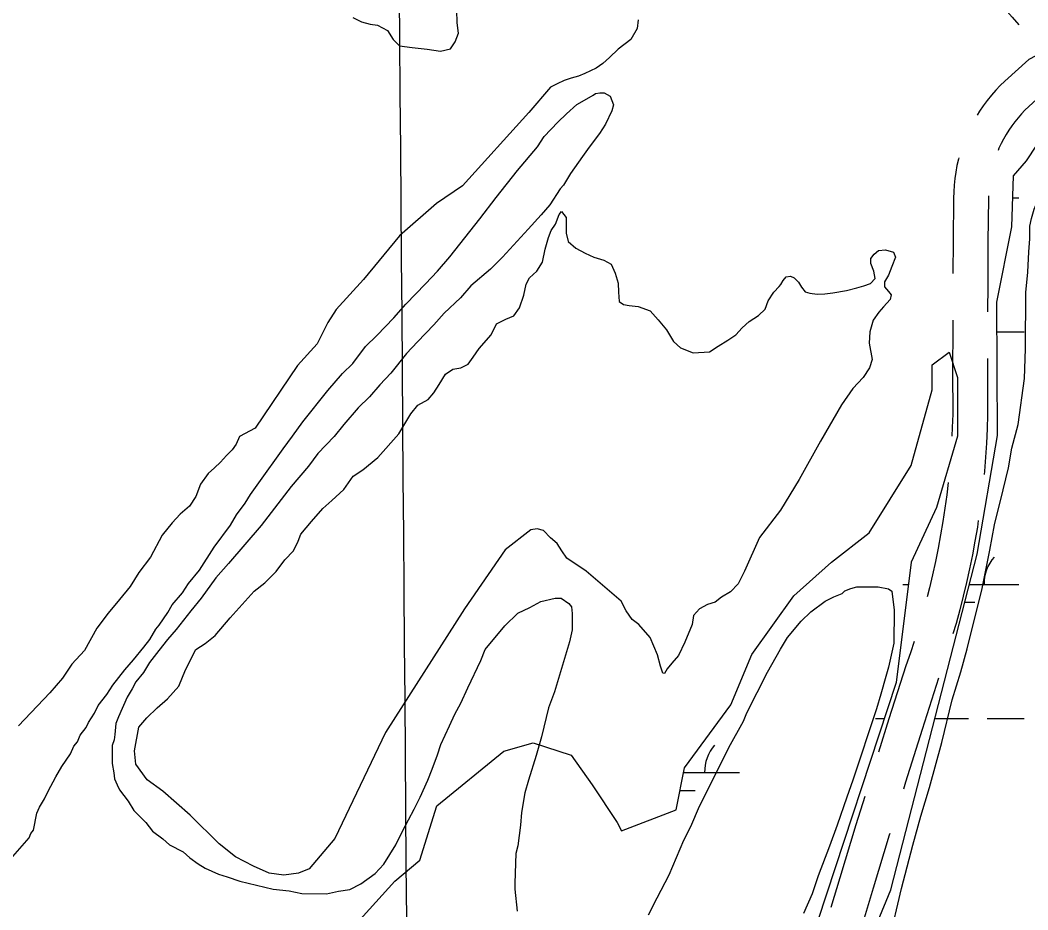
# Model space of a CAD drawing. Extents: x 3535183 to 3573198, y 534952 to 560562.
# Drawn here: x 3565302 to 3566169, y 556137 to 556902 of the extents above; entities that cross this region are included whole.
import ezdxf

# ---------------------------------------------------------------- set-up
doc = ezdxf.new("R2010")
doc.units = 0
for name, color, linetype in [('V-GRID-MAJR', 7, 'Continuous'), ('V-ROAD-CNTR', 7, 'Continuous'), ('V-SITE-VEGE', 7, 'Continuous'), ('V-TOPO-SHOR', 7, 'Continuous'), ('V-WETL-SWMP', 7, 'Continuous')]:
    doc.layers.add(name, color=color, linetype=linetype)

msp = doc.modelspace()

# ---------------------------------------------------------------- linework, layer by layer
at = {"layer": 'V-GRID-MAJR'}
msp.add_spline([(3565756.701, 540552.2170000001), (3565709.113, 546611.128), (3565661.509, 552671.9720000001), (3565613.9050000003, 558732.832), (3565613.89, 558734.748)], degree=3, dxfattribs=at)
at = {"layer": 'V-ROAD-CNTR'}
for points in [[(3566091.3994867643, 556969.8890973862), (3566093.234578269, 556968.1655983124), (3566105.716363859, 556956.1538712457), (3566118.053701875, 556943.9897131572), (3566130.242042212, 556931.6766788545), (3566142.0973767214, 556919.4081374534), (3566155.082307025, 556904.6300735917), (3566160.946413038, 556898.1024717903)], [(3566181.5737988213, 556874.5172154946), (3566169.4549063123, 556868.3340295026), (3566148.9631306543, 556849.6382721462), (3566144.9571224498, 556845.7948775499), (3566141.0293597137, 556841.7009315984), (3566137.277025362, 556837.451502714), (3566133.7005802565, 556833.0508470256), (3566130.3096164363, 556828.5022395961), (3566127.1110585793, 556823.8238859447), (3566124.93031637, 556820.3340467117)], [(3566203.670198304, 556852.1119080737), (3566186.689093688, 556843.4479704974), (3566169.460869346, 556827.7297278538), (3566166.17487755, 556824.5771224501), (3566163.1066402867, 556821.3790684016), (3566160.170974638, 556818.0544972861), (3566157.3774197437, 556814.6171529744), (3566154.728383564, 556811.0637604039), (3566152.224941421, 556807.4021140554), (3566149.875064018, 556803.6416079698), (3566147.683384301, 556799.7906013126), (3566145.652896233, 556795.8489624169), (3566143.7849080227, 556791.8276964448), (3566143.007674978, 556789.9550342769)], [(3566109.2717930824, 556783.6834495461), (3566108.938593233, 556782.4796785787), (3566107.6528426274, 556776.9526353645), (3566106.597546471, 556771.38201884), (3566105.7720412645, 556765.7674603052), (3566105.181877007, 556760.1283622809), (3566104.8204156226, 556754.4707058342), (3566104.701536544, 556749.0098332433), (3566104.350459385, 556711.7123989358), (3566104.1706910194, 556684.0874982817)], [(3566134.753221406, 556751.0575478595), (3566134.6984634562, 556748.5421667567), (3566134.349540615, 556711.4736010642), (3566134.107825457, 556674.3293725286), (3566134.024632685, 556651.0672973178)], [(3566103.999482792, 556644.0886160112), (3566103.975019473, 556637.2482673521), (3566103.947988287, 556600.0153116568), (3566104.027479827, 556563.0616820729), (3566103.6568851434, 556551.5703440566), (3566103.289614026, 556544.1054328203)], [(3566133.956020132, 556611.0675444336), (3566133.948011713, 556600.0366883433), (3566134.028520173, 556562.6103179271), (3566133.6331148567, 556550.3496559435), (3566133.0367264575, 556538.2278574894), (3566132.2381208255, 556526.1180549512), (3566131.2339502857, 556514.0189747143), (3566130.9484463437, 556511.1728422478)], [(3566100.0866403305, 556504.2405828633), (3566098.844489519, 556493.6310689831), (3566097.2972138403, 556482.1043055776), (3566095.5553571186, 556470.606094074), (3566093.6175060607, 556459.1375391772), (3566091.4887958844, 556447.7041634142), (3566089.165364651, 556436.3072145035), (3566086.651966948, 556424.9519029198), (3566083.9459481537, 556413.639472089), (3566081.97794469, 556405.9842778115)], [(3566126.030378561, 556471.482318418), (3566125.1786428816, 556465.859905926), (3566123.1564939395, 556453.8924608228), (3566120.935204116, 556441.9618365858), (3566118.5106353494, 556430.0687854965), (3566115.888033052, 556418.2200970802), (3566113.0640518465, 556406.414527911), (3566110.0421185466, 556394.6597282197), (3566106.822778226, 556382.9589786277), (3566104.1880418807, 556373.9818249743)], [(3566070.7924811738, 556367.5872715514), (3566067.5762001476, 556357.8556279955), (3566063.630725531, 556346.5579557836), (3566049.100610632, 556300.8971928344), (3566040.165133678, 556272.3993859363)], [(3566091.74468343, 556335.9728848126), (3566077.707389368, 556291.8608071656), (3566063.4623697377, 556246.4293410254), (3566061.663214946, 556240.6054851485)], [(3566028.286753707, 556234.204241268), (3566020.726946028, 556209.7331781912), (3566006.8295043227, 556164.0635752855), (3565999.1790587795, 556138.5365644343)], [(3566049.856759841, 556202.3880436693), (3566049.4090539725, 556200.9388218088), (3566035.5484956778, 556155.3904247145), (3566021.761211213, 556109.3868085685), (3566020.8070346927, 556106.7061631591)]]:
    msp.add_lwpolyline(points, dxfattribs=at)
at = {"layer": 'V-SITE-VEGE'}
for points in [[(3565536.077, 556544.138), (3565544.9590000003, 556556.527), (3565566.4, 556583.4720000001), (3565578.958, 556598.029), (3565587.8140000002, 556606.756), (3565598.9080000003, 556621.323), (3565608.501, 556630.777), (3565623.2630000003, 556646.051), (3565633.603, 556657.696), (3565650.579, 556675.153), (3565660.915, 556686.0650000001), (3565671.257, 556698.441), (3565697.14, 556731.215), (3565711.1890000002, 556749.424), (3565729.6750000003, 556772.73), (3565746.671, 556793.116), (3565752.596, 556801.863), (3565764.407, 556814.228), (3565771.786, 556821.4990000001), (3565780.6350000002, 556829.492), (3565787.252, 556833.107), (3565794.61, 556837.449), (3565796.818, 556838.897), (3565800.486, 556839.601), (3565804.148, 556839.577), (3565809.254, 556836.607), (3565812.129, 556829.261), (3565810.628, 556824.145), (3565805.416, 556812.463), (3565800.228, 556804.443), (3565791.352, 556792.7880000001), (3565785.433, 556784.772), (3565775.071, 556770.199), (3565769.1350000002, 556759.987), (3565766.184, 556757.079), (3565757.294, 556743.226), (3565749.9050000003, 556734.49), (3565738.825, 556722.12), (3565716.674, 556698.109), (3565706.344, 556687.928), (3565689.3880000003, 556673.402), (3565680.525, 556663.211), (3565666.5100000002, 556650.128), (3565657.646, 556639.9400000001), (3565643.622, 556625.393), (3565634.025, 556615.208), (3565620.717, 556598.455), (3565611.1180000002, 556588.2710000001), (3565602.252, 556578.082), (3565592.661, 556568.628), (3565580.103, 556554.069), (3565571.968, 556543.872), (3565557.946, 556529.327), (3565549.807, 556518.399), (3565535.029, 556500.927), (3565509.144, 556467.42), (3565481.0700000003, 556434.664), (3565469.99, 556422.292), (3565457.409, 556404.805), (3565448.539, 556393.881), (3565435.969, 556377.857), (3565428.578, 556369.122), (3565421.184, 556359.652), (3565413.052, 556349.457), (3565407.86, 556340.704), (3565401.208, 556332.697), (3565398.236, 556326.858), (3565393.786, 556319.5650000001), (3565386.34, 556302.7710000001), (3565384.099, 556296.928), (3565383.296, 556287.411), (3565382.532, 556283.022), (3565381.029, 556277.902), (3565380.917, 556262.524), (3565382.321, 556254.455), (3565383.018, 556249.322), (3565385.176, 556244.18), (3565387.341, 556239.769), (3565394.597, 556230.1900000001), (3565399.666, 556222.096), (3565409.845, 556211.7660000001), (3565415.651, 556204.4), (3565424.3910000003, 556197.7440000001), (3565430.216, 556192.572), (3565441.892, 556186.627), (3565447.714, 556181.456), (3565455.001, 556176.274), (3565460.8340000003, 556172.5700000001), (3565472.515, 556167.357), (3565479.825, 556165.107), (3565490.786, 556161.363), (3565519.304, 556154.562), (3565533.21, 556152.995), (3565544.181, 556150.715), (3565565.423, 556150.56), (3565575.694, 556152.681), (3565585.225, 556154.076), (3565594.785, 556159.135), (3565607.302, 556167.833), (3565614.688, 556175.836), (3565625.065, 556192.609)], [(3566136.024, 556445.976), (3566139.848, 556467.924), (3566147.393, 556497.903), (3566151.927, 556516.914), (3566154.981, 556533.741), (3566160.258, 556554.212), (3566165.6750000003, 556593.729), (3566166.597, 556619.359), (3566166.949, 556667.702), (3566168.545, 556685.272), (3566169.4050000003, 556702.846), (3566170.218, 556713.827), (3566170.3000000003, 556724.8150000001), (3566171.811, 556731.395), (3566174.068, 556739.436), (3566179.288, 556751.853), (3566192.633, 556773.729), (3566213.324, 556798.483), (3566224.377, 556807.194), (3566230.236, 556807.151), (3566234.588, 556801.258)], [(3565295.357, 556182.574), (3565309.392, 556198.585), (3565310.8850000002, 556202.2390000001), (3565313.103, 556205.151), (3565316.14, 556219.78), (3565318.377, 556224.892), (3565322.825, 556232.185), (3565325.8030000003, 556238.755), (3565332.487, 556251.158), (3565337.677, 556259.911), (3565345.085, 556270.845), (3565348.065, 556277.415), (3565351.02, 556281.056), (3565353.258, 556286.899), (3565358.436, 556293.455), (3565360.666, 556297.833), (3565365.8510000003, 556305.851), (3565368.829, 556312.4230000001), (3565376.225, 556321.8910000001), (3565381.41, 556329.909), (3565391.7630000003, 556343.0210000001), (3565399.1520000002, 556351.757), (3565408.022, 556362.679), (3565413.197, 556369.235), (3565418.389, 556377.986), (3565421.346, 556381.627), (3565428.752, 556392.562), (3565432.463, 556399.123), (3565441.326, 556409.316), (3565446.514, 556417.336), (3565456.1210000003, 556428.985), (3565468.718, 556448.6730000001), (3565482.776, 556467.615), (3565487.968, 556476.368), (3565495.367, 556486.569), (3565499.815, 556493.86), (3565507.217, 556504.061), (3565527.9420000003, 556533.21), (3565536.077, 556544.138)], [(3566049.318, 556109.653), (3566059.904, 556154.992), (3566069.702, 556192.28), (3566076.477, 556217.134), (3566083.985, 556241.985), (3566094.524, 556280.731), (3566103.582, 556317.292), (3566111.0840000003, 556341.409), (3566116.355, 556361.147), (3566129.19, 556413.062), (3566136.024, 556445.976)], [(3565842.181, 556132.414), (3565849.614, 556147.011), (3565860.0130000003, 556166.712), (3565872.686, 556196.652), (3565878.63, 556208.33), (3565886.0840000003, 556225.857), (3565903.179, 556259.425), (3565911.361, 556276.215), (3565923.9790000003, 556298.831), (3565926.9620000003, 556306.134), (3565944.801, 556341.1630000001), (3565955.931, 556360.861), (3565961.867, 556371.072), (3565973.69, 556384.902), (3565981.806, 556392.902), (3565994.327, 556402.333), (3566001.68, 556405.939), (3566009.026, 556408.8150000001), (3566011.24, 556410.998), (3566016.382, 556413.158), (3566021.521, 556414.586), (3566039.832, 556414.451), (3566048.612, 556412.921), (3566051.526, 556410.703), (3566053.605, 556394.573), (3566053.396, 556366.005), (3566048.849, 556345.527), (3566046.592, 556337.487), (3566042.0870000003, 556322.137), (3566038.333, 556309.712), (3566018.105, 556248.327), (3566012.87, 556233.7170000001), (3566004.6350000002, 556209.604), (3565997.907, 556191.34), (3565988.198, 556165.772), (3565982.957, 556150.429), (3565975.508, 556133.635)], [(3565625.065, 556192.609), (3565631.0160000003, 556205.018), (3565640.673, 556223.26), (3565645.8740000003, 556233.477), (3565652.576, 556248.079), (3565656.307, 556257.574), (3565660.79, 556269.995), (3565663.788, 556278.762), (3565671.231, 556294.823), (3565675.704, 556305.044), (3565680.897, 556314.531), (3565686.853, 556327.6730000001), (3565698.012, 556351.03), (3565701.7460000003, 556360.527), (3565718.742, 556380.9130000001), (3565729.812, 556391.8200000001), (3565740.103, 556396.871), (3565749.663, 556401.929), (3565762.137, 556404.768), (3565767.264, 556404.729), (3565773.823, 556400.287), (3565776, 556397.34), (3565776.69, 556391.474), (3565776.588, 556377.558), (3565774.315, 556367.318), (3565761.546, 556324.193), (3565756.3170000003, 556310.314), (3565750.273, 556285.453), (3565745.762, 556269.37), (3565739.0130000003, 556248.178), (3565736.003, 556237.213), (3565732.949, 556220.386), (3565732.136, 556209.405), (3565729.81, 556191.843), (3565728.296, 556185.259), (3565727.377, 556159.628), (3565727.338, 556154.5), (3565729.396, 556135.439)]]:
    msp.add_lwpolyline(points, dxfattribs=at)
at = {"layer": 'V-TOPO-SHOR'}
for points in [[(3565678.833, 556890.947), (3565677.754, 556899.632), (3565677.3850000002, 556910.702), (3565679.1950000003, 556920.184), (3565678.341, 556930.02), (3565675.231, 556939.226), (3565670.582, 556944.578)], [(3565588, 556904.224), (3565595.375, 556900.701), (3565602.989, 556898.719), (3565609.2260000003, 556897.67), (3565617.823, 556893.06), (3565622.548, 556885.5480000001), (3565628.133, 556879.957), (3565638.991, 556878.6460000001), (3565651.8510000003, 556877.088), (3565663.323, 556875.384), (3565671.97, 556877.401), (3565676.099, 556883.383), (3565678.833, 556890.947)], [(3565833.301, 556902.2390000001), (3565832.554, 556894.846), (3565827.165, 556885.482), (3565816.313, 556877.161), (3565808.7090000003, 556870.049), (3565803.122, 556864.849), (3565797.156, 556860.653), (3565787.565, 556856.1), (3565782.1550000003, 556853.902), (3565775.666, 556852.024)], [(3565775.666, 556852.024), (3565769.795, 556850.218), (3565763.686, 556847.41), (3565758.035, 556844.291), (3565739.4560000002, 556822.615), (3565682.233, 556759.469)], [(3565682.233, 556759.469), (3565659.924, 556744.22), (3565627.965, 556716.398), (3565597.0130000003, 556679.011), (3565573.703, 556653.131), (3565566.531, 556642.086), (3565557.147, 556623.656), (3565540.2060000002, 556604.818), (3565503.893, 556550.979), (3565490.585, 556543.985), (3565487.607, 556537.302), (3565484.105, 556532.549), (3565479.366, 556527.574), (3565474.16, 556521.754), (3565469.036, 556516.859), (3565463.451, 556511.966), (3565456.832, 556502.767), (3565452.826, 556492.314), (3565447.3680000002, 556483.876), (3565439.532, 556477.072), (3565432.463, 556469.495), (3565423.9080000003, 556459.075), (3565413.75, 556440.1900000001), (3565403.787, 556426.851), (3565396.299, 556414.883), (3565387.2, 556403.6950000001), (3565377.48, 556391.8960000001), (3565367.596, 556378.9450000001), (3565356.973, 556359.906), (3565346.174, 556348.118), (3565338.222, 556335.8420000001), (3565327.185, 556323.36), (3565300.465, 556294.96)], [(3565482.419, 556387.784), (3565502.93, 556410.75), (3565512.355, 556418.057), (3565521.9790000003, 556427.617), (3565529.3740000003, 556437.812), (3565536.904, 556445.615), (3565540.894, 556453.832), (3565543.251, 556459.902), (3565552.344, 556470.621), (3565562.214, 556481.799), (3565569.816, 556488.832), (3565580.132, 556498.234), (3565588.154, 556509.734), (3565596.669, 556515.218), (3565609.383, 556525.759), (3565627.561, 556546.045), (3565637.936, 556563.381), (3565644.001, 556570.736), (3565652.821, 556575.831), (3565657.487, 556581.5), (3565662.318, 556588.709), (3565667.622, 556597.607), (3565673.971, 556601.7980000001), (3565680.992, 556603.055), (3565687.1010000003, 556606.017), (3565691.383, 556612.226), (3565696.677, 556619.509), (3565706.936, 556631.377), (3565711.474, 556640.742), (3565719.67, 556644.689), (3565726.5470000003, 556647.566), (3565731.376, 556654.544), (3565734.924, 556665.46), (3565736.998, 556675.075), (3565739.966, 556680.525), (3565746.095, 556686.257), (3565751.004, 556693.773), (3565753.399, 556705.005), (3565756.198, 556715.003), (3565758.646, 556721.008), (3565762.3030000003, 556726.463), (3565765.582, 556734.9890000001), (3565767.446, 556737.318), (3565771.507, 556732.433), (3565771.562, 556718.794), (3565773.2830000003, 556711.54), (3565779.791, 556706.02), (3565787.848, 556701.6460000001), (3565795.3740000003, 556698.201), (3565803.951, 556695.4400000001), (3565810.167, 556692.1410000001), (3565813.6550000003, 556684.334), (3565816.289, 556675.839), (3565816.387, 556667.979), (3565816.944, 556659.883), (3565820.702, 556657.544), (3565825.779, 556656.659), (3565833.4020000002, 556655.603), (3565843.853, 556651.982), (3565850.654, 556644.382), (3565857.681, 556635.698), (3565863.847, 556625.561), (3565869.8170000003, 556620.123), (3565880.727, 556615.728), (3565894.68, 556616.627), (3565902.319, 556621.475), (3565910.523, 556626.654), (3565917.341, 556631.459), (3565923.008, 556637.2710000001), (3565928.904, 556642.854), (3565936.879, 556648.111), (3565942.6210000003, 556653.54), (3565945.216, 556660.688), (3565950.123, 556668.0480000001), (3565954.707, 556672.8690000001), (3565956.183, 556674.708), (3565958.024, 556678.18)], [(3565958.024, 556678.18), (3565960.742, 556681.166), (3565964.447, 556681.831), (3565967.597, 556680.498), (3565971.1890000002, 556676.5430000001), (3565973.931, 556672.361), (3565977.061, 556668.255), (3565981.214, 556667.069), (3565987.295, 556666.33), (3565994.077, 556666.588), (3566000.865, 556667.618), (3566012.745, 556669.38), (3566021.6210000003, 556671.704), (3566027.491, 556673.433), (3566033.362, 556675.6240000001), (3566037.245, 556679.757), (3566036.059, 556686.007), (3566033.5670000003, 556692.807), (3566033.4420000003, 556696.966), (3566036.322, 556700.644), (3566040.196, 556703.776), (3566046.287, 556704.425), (3566052.978, 556702.602), (3566054.6410000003, 556698.199), (3566051.6550000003, 556690.13), (3566048.7490000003, 556682.601), (3566045.394, 556677.078), (3566045.361, 556672.531), (3566048.644, 556668.501), (3566051.09, 556665.71), (3566050.1350000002, 556661.71), (3566044.464, 556655.355), (3566040.348, 556650.761), (3566035.674, 556644.093), (3566032.826, 556633.865), (3566032.14, 556624.24), (3566034.579, 556610.121), (3566032.369, 556602.893), (3566027.0670000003, 556594.611), (3566018.215, 556585.276), (3566008.403, 556571.248), (3565990.143, 556539.866), (3565971.793, 556506.7930000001), (3565955.807, 556480.634), (3565937.833, 556456.957), (3565924.984, 556428.078), (3565919.434, 556417.254), (3565912.909, 556410.213), (3565905.096, 556405.648), (3565899.593, 556401.296), (3565893.105, 556399.341), (3565886.2970000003, 556395.693), (3565881.093, 556389.875), (3565879.801, 556382.025), (3565873.448, 556366.814), (3565867.974, 556355.528), (3565862.377, 556348.79), (3565858.488, 556344.04), (3565856.149, 556340.051), (3565854.609, 556340.2930000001), (3565852.495, 556346.3200000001), (3565849.9450000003, 556355.968), (3565843.738, 556370.963), (3565834.11, 556382.207), (3565828.132, 556386.487), (3565823.024, 556393.846), (3565818.849, 556402.198), (3565788.679, 556428.154), (3565772.039, 556439.139), (3565767.616, 556445.414), (3565763.657, 556451.683), (3565757.914, 556456.812), (3565752.1040000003, 556463.019), (3565746.566, 556464.3690000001), (3565741.012, 556463.715), (3565719.004, 556446.463), (3565684.035, 556395.558), (3565616.076, 556289.103), (3565572.566, 556197.959), (3565550.4930000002, 556171.922), (3565541.218, 556168.14), (3565528.4930000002, 556166.536), (3565516.099, 556168.1680000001), (3565502.582, 556174.1240000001), (3565487.077, 556182.25), (3565473.058, 556193.527), (3565448.122, 556218.211), (3565424.461, 556238.726), (3565410.895, 556248.612), (3565401.286, 556262.09), (3565400.137, 556273.579), (3565403.754, 556293.895), (3565410.748, 556301.858), (3565419.7490000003, 556310.345), (3565428.436, 556318.2930000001)], [(3565428.436, 556318.2930000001), (3565438.224, 556329.008), (3565444.028, 556343.068), (3565452.941, 556360.5700000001), (3565460.915, 556365.905), (3565469.517, 556372.622), (3565482.419, 556387.784)]]:
    msp.add_lwpolyline(points, dxfattribs=at)
at = {"layer": 'V-WETL-SWMP'}
for p, q in [((3566155.6423589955, 556749.3533181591), (3566160.9826741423, 556749.3533181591)), ((3566142.088248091, 556633.9213181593), (3566165.574674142, 556633.9213181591)), ((3566060.9826663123, 556416.6786137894), (3566065.935353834, 556416.6786137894)), ((3566118.4120761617, 556416.6783181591), (3566160.9826741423, 556416.6783181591)), ((3566114.446299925, 556401.2473181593), (3566122.982674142, 556401.2473181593)), ((3566037.574645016, 556301.2466211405), (3566045.080143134, 556301.2466211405)), ((3566088.745983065, 556301.2463181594), (3566117.574674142, 556301.2463181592)), ((3566133.574674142, 556301.2463181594), (3566165.574674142, 556301.2463181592)), ((3565872.4601496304, 556254.8166240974), (3565920.5106577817, 556254.8166240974)), ((3565869.3739473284, 556239.3856250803), (3565882.510661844, 556239.3856250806))]:
    msp.add_line(p, q, dxfattribs=at)
for points in [[(3566171.436, 555127.384), (3565869.754, 555176.776), (3565687.376, 555221.593), (3565577.509, 555251.539), (3565572.455, 555256.202), (3565588.092, 555306.9670000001), (3565610.9930000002, 555339.178), (3565719.164, 555582.61), (3565743.935, 555617.582), (3565771.775, 555629.404), (3565809.31, 555638.8420000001), (3565834.338, 555645.5970000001), (3565857.123, 555662.082), (3565873.59, 555699.89), (3565957.122, 555926.388), (3566050.836, 556153.737), (3566125.112, 556442.748), (3566142.5130000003, 556544.843), (3566141.966, 556659.559), (3566154.929, 556724.221), (3566156.176, 556768.154), (3566167.372, 556781.023), (3566194.034, 556821.532)], [(3565591.435, 556125.082), (3565623.952, 556161.212), (3565645.63, 556179.277), (3565660.082, 556226.246), (3565717.89, 556273.215), (3565743.181, 556280.441), (3565775.698, 556269.602), (3565793.7630000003, 556244.311), (3565815.441, 556211.794), (3565819.054, 556204.568), (3565866.023, 556222.633), (3565873.2490000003, 556258.763), (3565912.992, 556312.958), (3565931.057, 556356.314), (3565967.187, 556406.8960000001), (3565999.704, 556435.8), (3566032.221, 556461.091), (3566068.3510000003, 556518.899), (3566086.416, 556583.932), (3566086.416, 556605.61), (3566100.8680000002, 556616.449), (3566108.094, 556594.7710000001), (3566108.094, 556544.189), (3566090.029, 556482.769), (3566068.3510000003, 556435.8), (3566055.268, 556332.241), (3565987.98, 556127.4990000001)]]:
    msp.add_lwpolyline(points, dxfattribs=at)
for centre, start, end in [((3566166.225610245, 556417.1531213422), 139.2281769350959, 180.77183526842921), ((3565925.753592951, 556255.2914272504), 139.22817703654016, 180.7718353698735)]:
    msp.add_arc(centre, 35.24628790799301, start, end, dxfattribs=at)

doc.saveas('drawing.dxf')
